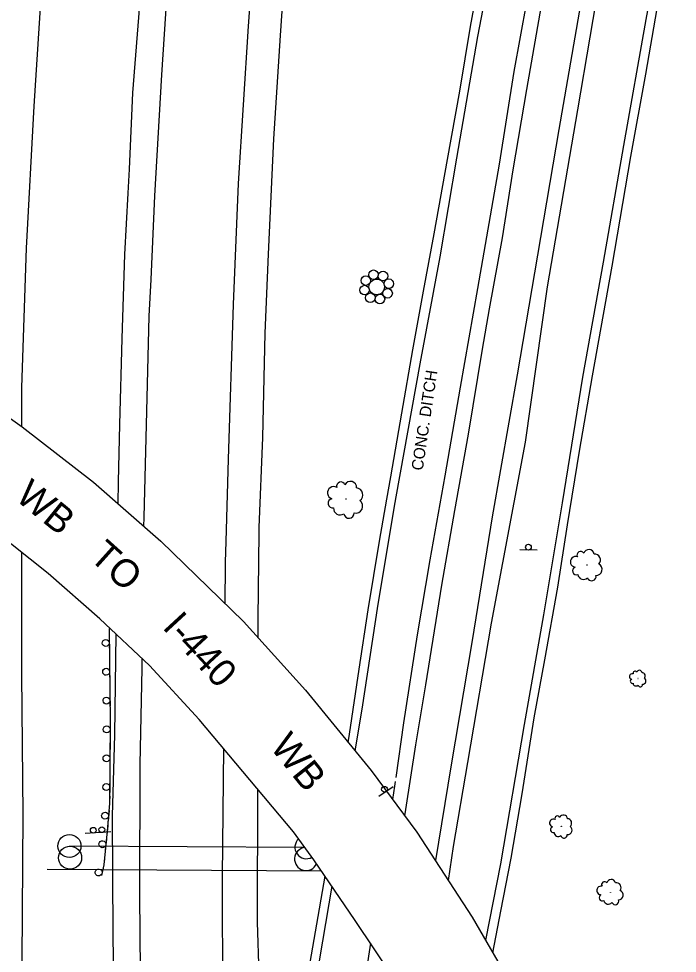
# Model space of a CAD drawing. Extents: x 1722896 to 1754269, y 648279 to 666297.
# Drawn here: x 1753584.8 to 1753870.2, y 653200 to 653605.1 of the extents above; entities that cross this region are included whole.
import ezdxf

# ---------------------------------------------------------------- set-up
doc = ezdxf.new("R2010")
doc.units = 0
for name, color, linetype in [('DESIGN - CENTERLINE - Proposed', 7, 'Continuous'), ('DESIGN - PUBLIC HEARING - Shapes', 7, 'Continuous'), ('DESIGN - SCRATCH - User 1', 7, 'Continuous'), ('DESIGN - SHEET - Linework', 7, 'Continuous'), ('SURVEY - CENTERLINE - Preliminary Text', 7, 'Continuous'), ('SURVEY - CONTOURS - Intermediate with optional Text', 7, 'Continuous'), ('SURVEY - DTM - Breaklines', 7, 'Continuous'), ('SURVEY - VEGETATION - Features with Text', 7, 'Continuous')]:
    doc.layers.add(name, color=color, linetype=linetype)

msp = doc.modelspace()

# ---------------------------------------------------------------- linework, layer by layer
at = {"layer": 'DESIGN - CENTERLINE - Proposed'}
for points in [[(1753957.12, 654147.87), (1753952.84, 654148.44), (1753944.82, 654103.11), (1753932, 654029.56), (1753924.07, 653983.02), (1753918.74, 653955.23), (1753911.13, 653911.99), (1753903.95, 653870), (1753895.13, 653821.87), (1753888.36, 653782.08), (1753877.47, 653722.92), (1753867.64, 653664.81), (1753856.54, 653604.73), (1753846.84, 653550.15), (1753838.11, 653499.51), (1753829.12, 653449.72), (1753820.29, 653395.26), (1753812.27, 653346.74), (1753803.79, 653299.22), (1753793.59, 653238.82), (1753787.06, 653205.68)], [(1753744.32, 653396.81), (1753745.99, 653406.46), (1753750.77, 653434.06), (1753755.62, 653461.59), (1753760.26, 653486.92), (1753764.77, 653511.83), (1753770.53, 653543.99), (1753775.99, 653573.61), (1753780.52, 653601.66), (1753789.97, 653652.55)], [(1753793.42, 653648.43), (1753783.66, 653597.41), (1753774.47, 653544.67), (1753767.3, 653501.9), (1753758.67, 653455.49), (1753748.25, 653397.84)], [(1753790.25, 653200.18), (1753793.78, 653218.24), (1753798.14, 653241.23), (1753802.91, 653269.17), (1753808.19, 653302.09), (1753812.81, 653327.2), (1753818.36, 653358.69), (1753822.62, 653385.76), (1753827.75, 653417.68), (1753833.39, 653450.3), (1753841.89, 653497.74), (1753850.08, 653545.33), (1753856.56, 653580.97), (1753866.37, 653638.02)], [(1753556.89, 653448.97), (1753586.27, 653428.17), (1753617.23, 653404.15), (1753646.35, 653378.61), (1753682.21, 653343.75), (1753709.04, 653314.06), (1753737.47, 653279.21), (1753757.32, 653252.51), (1753781.22, 653215.71), (1753804.18, 653176.23)], [(1753748.25, 653397.84), (1753747.8, 653395.32), (1753740.36, 653351.32), (1753733.54, 653305.84), (1753730.47, 653287.79)], [(1753727.55, 653291.37), (1753728.17, 653295.01), (1753732.26, 653323.2), (1753736.29, 653348.84), (1753741.17, 653378.63), (1753744.32, 653396.81)], [(1753747.03, 653189.71), (1753730.66, 653214.26), (1753712.65, 653240.54), (1753703.86, 653252.7), (1753662.93, 653301.37), (1753641.42, 653324.68), (1753619.94, 653344.95), (1753597.59, 653364.64), (1753565.49, 653390)], [(1753709.13, 653164.05), (1753711.06, 653150.43), (1753707.92, 653149.7), (1753708.55, 653143.59), (1753704.88, 653143.09), (1753703.98, 653148.74), (1753701.48, 653148.63), (1753700.43, 653160.28), (1753697.86, 653183.53), (1753702.05, 653183.88), (1753704.66, 653162.71), (1753706.9, 653174.29), (1753708.68, 653181.81), (1753717.56, 653233.38)], [(1753720.48, 653229.11), (1753710.9, 653172.84), (1753709.13, 653164.05)]]:
    msp.add_lwpolyline(points, dxfattribs=at)
at = {"layer": 'DESIGN - PUBLIC HEARING - Shapes'}
for p, q in [((1753809.43, 653374.76), (1753801.93, 653374.85)), ((1753747.12, 653272.14), (1753740.85, 653268.02)), ((1753624.72, 653252.58), (1753613.54, 653251.86)), ((1753606.8, 653246.48), (1753606.8, 653246.48)), ((1753708.81, 653245.85), (1753606.81, 653246.43)), ((1753607.08, 653241.42), (1753607.08, 653241.42)), ((1753709.36, 653240.84), (1753709.36, 653240.84)), ((1753597.06, 653236.48), (1753715.9, 653235.8))]:
    msp.add_line(p, q, dxfattribs=at)
for centre, radius in [((1753805.67, 653376.03), 1.25), ((1753743.29, 653271.09), 1.25), ((1753617.08, 653253.32), 1.25), ((1753620.82, 653253.56), 1.25), ((1753606.77, 653246.5), 5), ((1753607.04, 653241.44), 5)]:
    msp.add_circle(centre, radius, dxfattribs=at)
for centre, start, end in [((1753709.48, 653246.01), 133.1203, 298.6145), ((1753709.33, 653240.86), 95.7462, 335.2717)]:
    msp.add_arc(centre, 5, start, end, dxfattribs=at)
at = {"layer": 'DESIGN - SCRATCH - User 1'}
for points in [[(1753623.94, 653340.75), (1753624.44, 653300.2), (1753624.18, 653264.97), (1753623.18, 653253.04), (1753621.64, 653238.37), (1753620.7, 653233.79)], [(1753623.94, 653340.75), (1753623.97, 653338.4)], [(1753623.99, 653336.8), (1753624.05, 653332.2)], [(1753624.07, 653330.6), (1753624.1, 653328.25)], [(1753624.1, 653328.25), (1753624.13, 653325.9)], [(1753624.15, 653324.3), (1753624.2, 653319.7)], [(1753624.22, 653318.1), (1753624.25, 653315.75)], [(1753624.25, 653315.75), (1753624.28, 653313.4)], [(1753624.3, 653311.8), (1753624.36, 653307.2)], [(1753624.38, 653305.6), (1753624.41, 653303.25)], [(1753624.41, 653303.25), (1753624.44, 653300.9)], [(1753624.44, 653299.3), (1753624.4, 653294.7)], [(1753624.39, 653293.1), (1753624.37, 653290.75)], [(1753624.37, 653290.75), (1753624.36, 653288.4)], [(1753624.34, 653286.8), (1753624.31, 653282.2)], [(1753624.3, 653280.6), (1753624.28, 653278.26)], [(1753624.28, 653278.26), (1753624.27, 653275.91)], [(1753624.25, 653274.31), (1753624.22, 653269.7)], [(1753624.21, 653268.1), (1753624.19, 653265.76)], [(1753624.19, 653265.76), (1753624.18, 653264.97), (1753624.05, 653263.41)], [(1753623.92, 653261.82), (1753623.54, 653257.23)], [(1753623.2, 653253.3), (1753623.18, 653253.04), (1753622.96, 653250.96)], [(1753623.4, 653255.64), (1753623.2, 653253.3)], [(1753622.8, 653249.37), (1753622.32, 653244.79)], [(1753621.9, 653240.86), (1753621.66, 653238.53)], [(1753622.15, 653243.2), (1753621.9, 653240.86)], [(1753621.35, 653236.96), (1753620.7, 653233.79)]]:
    msp.add_lwpolyline(points, dxfattribs=at)
for centre, start, end in [((1753622.52, 653334.51), 113.9672, 113.9573), ((1753622.68, 653322.01), 113.9672, 113.9573), ((1753622.83, 653309.51), 113.9672, 113.9573), ((1753622.92, 653297.04), 112.8379, 112.828), ((1753622.83, 653284.54), 112.8379, 112.828), ((1753622.74, 653272.04), 112.8379, 112.828), ((1753622.23, 653259.67), 108.4653, 108.4555), ((1753621.07, 653247.26), 107.2595, 107.2496), ((1753619.43, 653235.03), 101.7036, 101.6938)]:
    msp.add_arc(centre, 1.5, start, end, dxfattribs=at)
at = {"layer": 'SURVEY - CENTERLINE - Preliminary Text'}
for points in [[(1753979.93, 654457.38), (1753969.6, 654398.23), (1753958.62, 654337.83), (1753946.13, 654271.07), (1753936.59, 654216.71), (1753925.91, 654157.82), (1753915.19, 654097.19), (1753904.19, 654038.08), (1753893.58, 653979.48), (1753884.71, 653929.86), (1753875.84, 653879.85), (1753866.51, 653828.98), (1753857.5, 653777.12), (1753848.45, 653725.95), (1753839.44, 653674.5), (1753829.59, 653618.85), (1753818.91, 653557.07), (1753809.64, 653502.52), (1753800.72, 653450.7), (1753789.98, 653389.2), (1753781.25, 653335.53), (1753772.02, 653280.83)], [(1753973, 654356.25), (1753961.89, 654312.49), (1753942.41, 654210.34), (1753931.96, 654149.4), (1753919.76, 654084.33), (1753908.2, 654019.72), (1753895.83, 653956.19), (1753882.91, 653881.84), (1753868.06, 653803.02), (1753858.53, 653746.62), (1753846.89, 653683.25), (1753837.6, 653628.72), (1753826.88, 653565.51), (1753813.83, 653488.87), (1753804.22, 653421.48), (1753789.48, 653343.12), (1753779.22, 653282.72)], [(1753688.96, 653382.27), (1753688.99, 653384.6), (1753690.56, 653423.49), (1753691.58, 653468.82), (1753692.97, 653502.99), (1753695.36, 653552.93), (1753698.21, 653597.74), (1753700.88, 653635.97), (1753706.58, 653716.73), (1753711.39, 653766.44), (1753711.94, 653780.94), (1753714.9, 653799.18)], [(1753698.31, 653772.37), (1753695.24, 653748), (1753688.2, 653657.23), (1753684.16, 653601.84), (1753679.95, 653533.63), (1753677.68, 653481.23), (1753675.56, 653414.21), (1753674.55, 653378.49)], [(1753642.13, 653491.97), (1753643.84, 653528.27), (1753646.79, 653580.66), (1753649.74, 653624.87), (1753652.7, 653669.62), (1753655.86, 653712.14)], [(1753632.27, 653529.5), (1753632.85, 653539.83), (1753634.28, 653572.87), (1753637.62, 653614.75), (1753639.69, 653652.91), (1753641.88, 653678.85), (1753643.68, 653696.41)], [(1753596.84, 653644.3), (1753595.02, 653623.44), (1753591.41, 653567.1), (1753588.08, 653505.62), (1753585.97, 653445.18), (1753585.98, 653428.38)], [(1753807.57, 653627.34), (1753799.4, 653582.24), (1753793.03, 653542.08), (1753783.64, 653488.16), (1753776.15, 653445.4), (1753769.51, 653407), (1753762.93, 653370.58), (1753757.48, 653338.03), (1753751.49, 653299.85), (1753748.18, 653276.25)], [(1753754.65, 653276.27), (1753756.83, 653290.36), (1753761.21, 653316.32), (1753768.1, 653359.49), (1753773.75, 653391.94), (1753779.75, 653425.01), (1753785.75, 653461.85), (1753788.81, 653479.38), (1753794.43, 653510.15), (1753799.1, 653539.6), (1753804.95, 653574.31), (1753811.7, 653613.42)], [(1753628.61, 653429.16), (1753629.55, 653466.41), (1753630.8, 653502.9), (1753632.27, 653529.5)], [(1753639.15, 653389.03), (1753640.1, 653429.1), (1753641.38, 653476.11), (1753642.13, 653491.97)], [(1753627.84, 653394.85), (1753627.98, 653404.29), (1753628.61, 653429.16)], [(1753639.05, 653385.02), (1753639.15, 653389.03)], [(1753688.52, 653336.78), (1753688.54, 653345.09), (1753688.96, 653382.27)], [(1753674.55, 653378.49), (1753674.29, 653369.47)], [(1753586, 653373.8), (1753586.02, 653320.83), (1753586.51, 653260.19), (1753585.94, 653175.4), (1753588.4, 653103.57), (1753591.99, 653038.33), (1753595.6, 652979.58), (1753600.41, 652922.25), (1753605.88, 652860.92), (1753612.11, 652802.48), (1753618.16, 652751.51), (1753623.87, 652708.45), (1753630.67, 652655.7), (1753639.24, 652599.36), (1753646.34, 652556.06)], [(1753674.29, 653369.47), (1753674.26, 653368.56), (1753674.1, 653351.64)], [(1753649.6, 652788.66), (1753644.5, 652834.72), (1753640.23, 652889.39), (1753637.35, 652930.56), (1753634.2, 652979.36), (1753631.13, 653033.78), (1753628.17, 653088.57), (1753626.65, 653140.67), (1753625.66, 653208.49), (1753625.49, 653259.54), (1753626.43, 653294.68), (1753627.04, 653338.25)], [(1753663.49, 652757.29), (1753658.2, 652811.66), (1753654.13, 652858.71), (1753649.8, 652912.88), (1753646.32, 652968.38), (1753643.45, 653017.48), (1753640.78, 653073.94), (1753638.94, 653123.56), (1753637.72, 653175.65), (1753637.22, 653225.21), (1753637.44, 653282.01), (1753638.24, 653323.42), (1753638.29, 653327.64)], [(1753673.49, 653288.82), (1753672.95, 653233.44), (1753673.05, 653179.99), (1753674.73, 653126.89), (1753677.38, 653059.45), (1753679.97, 653009.15), (1753682.23, 652969.12), (1753686.43, 652910.39), (1753691.24, 652844.47), (1753697.05, 652783.14), (1753702.09, 652734.96), (1753708.35, 652680.33), (1753715.23, 652617.27), (1753722.63, 652559.66), (1753730.76, 652502.09), (1753739.58, 652441.23), (1753747.03, 652392.58), (1753755.8, 652340.09)], [(1753772.02, 653280.83), (1753772.02, 653280.81), (1753765.34, 653240.17)], [(1753779.22, 653282.72), (1753773.03, 653246.25), (1753770.9, 653231.61)], [(1753752.08, 653259.55), (1753752.51, 653262.37), (1753754.65, 653276.27)], [(1753747.94, 653274.51), (1753747.65, 653272.4), (1753746.77, 653266.7)], [(1753711.63, 652910.16), (1753711.62, 652901.89), (1753707.29, 652899.98), (1753702.5, 652901.48), (1753701.2, 652909), (1753699.33, 652940.62), (1753696.26, 652981.3), (1753694.3, 653024.67), (1753693.01, 653065.61), (1753690.96, 653099.8), (1753689.66, 653144.69), (1753688.97, 653190.98), (1753688.23, 653213.43), (1753688.36, 653271.13)], [(1753737.23, 653204.4), (1753729.42, 653153.38), (1753723.94, 653114.57), (1753719.46, 653082.09), (1753716.77, 653047.01), (1753713.75, 653006.93), (1753712.8, 652973.62), (1753711.63, 652910.16)]]:
    msp.add_lwpolyline(points, dxfattribs=at)
at = {"layer": 'SURVEY - DTM - Breaklines'}
for centre, radius in [((1753738.54, 653494.08), 2.08), ((1753742.67, 653493.51), 2.08), ((1753735.22, 653491.56), 2.08), ((1753739.93, 653488.81), 3.36), ((1753745.19, 653490.19), 2.08), ((1753734.66, 653487.43), 2.08), ((1753744.62, 653486.06), 2.08), ((1753737.18, 653484.11), 2.08), ((1753741.3, 653483.54), 2.08)]:
    msp.add_circle(centre, radius, dxfattribs=at)
at = {"layer": 'SURVEY - VEGETATION - Features with Text'}
for centre, radius in [((1753726.63, 653396.86), 0.0934), ((1753831.04, 653368.25), 0.0797), ((1753853.18, 653319.1), 0.0421), ((1753819.97, 653255.05), 0.0584), ((1753841.24, 653226.46), 0.065)]:
    msp.add_circle(centre, radius, dxfattribs=at)
for centre, radius, start, end in [((1753721.28, 653399.58), 2.67, 59.0997, 252.5194), ((1753724.4, 653402.44), 1.84, 19.079, 197.8247), ((1753728.54, 653401.85), 2.68, 356.9629, 153.7518), ((1753730.86, 653398.69), 3.05, 306.0156, 83.5398), ((1753720.89, 653395.05), 2.03, 101.7184, 279.0375), ((1753730.82, 653393.81), 3.03, 256.9114, 52.7499), ((1753724.08, 653392.89), 2.88, 177.0054, 303.8511), ((1753727.9, 653390.78), 2.23, 187.1643, 2.1646), ((1753828.28, 653372.57), 1.57, 29.8183, 208.564), ((1753831.84, 653372.74), 2.28, 7.7022, 164.4911), ((1753826.12, 653369.68), 2.28, 69.839, 263.2587), ((1753834.3, 653370.45), 2.6, 316.7549, 94.2791), ((1753826.52, 653365.81), 1.73, 112.4577, 289.7768), ((1753835.04, 653366.36), 2.59, 267.6507, 63.4892), ((1753829.54, 653364.51), 2.46, 187.7447, 314.5904), ((1753833.08, 653363.35), 1.91, 197.9036, 12.9039), ((1753850.62, 653319.96), 1.2, 67.4627, 260.8824), ((1753851.82, 653321.44), 0.828, 27.442, 206.1877), ((1753853.71, 653321.45), 1.21, 5.3259, 162.1148), ((1753854.95, 653320.19), 1.37, 314.3786, 91.9028), ((1753850.74, 653317.91), 0.916, 110.0814, 287.4005), ((1753852.31, 653317.16), 1.3, 185.3684, 312.2141), ((1753854.15, 653316.47), 1.01, 195.5273, 10.5276), ((1753855.25, 653318.01), 1.37, 265.2744, 61.1129), ((1753820.87, 653258.27), 1.67, 2.1227, 158.9116), ((1753816.48, 653256.45), 1.67, 64.2596, 257.6793), ((1753818.26, 653258.4), 1.15, 24.2389, 202.9845), ((1753822.5, 653256.43), 1.91, 311.1755, 88.6997), ((1753816.49, 653253.6), 1.27, 106.8782, 284.1974), ((1753818.6, 653252.43), 1.8, 182.1653, 309.011), ((1753822.75, 653253.39), 1.9, 262.0713, 57.9098), ((1753821.1, 653251.33), 1.4, 192.3242, 7.3245), ((1753841.54, 653230.17), 1.86, 13.1214, 169.9103), ((1753837.13, 653227.25), 1.86, 75.2582, 268.6779), ((1753838.66, 653229.76), 1.28, 35.2375, 213.9831), ((1753843.71, 653228.51), 2.12, 322.1741, 99.6983), ((1753837.75, 653224.14), 1.42, 117.8769, 295.196), ((1753844.63, 653225.24), 2.11, 273.0699, 68.9084), ((1753840.3, 653223.31), 2.01, 193.1639, 320.0096), ((1753843.27, 653222.64), 1.56, 203.3228, 18.3231)]:
    msp.add_arc(centre, radius, start, end, dxfattribs=at)

# ---------------------------------------------------------------- texts
at = {"layer": 'DESIGN - SHEET - Linework'}
for s, rotation, p in [('WB', 320.9195, (1753582.78, 653396.89)), ('TO', 318.0511, (1753614.89, 653371.08)), ('I-440', 312.7497, (1753646.68, 653341.1)), ('WB', 308.5388, (1753693.33, 653289.38))]:
    msp.add_text(s, height=12, rotation=rotation, dxfattribs=at).set_placement(p)
at = {"layer": 'SURVEY - CONTOURS - Intermediate with optional Text'}
msp.add_text('CONC. DITCH', height=5, rotation=81.5523, dxfattribs=at).set_placement((1753759.83, 653409))

doc.saveas('drawing.dxf')
